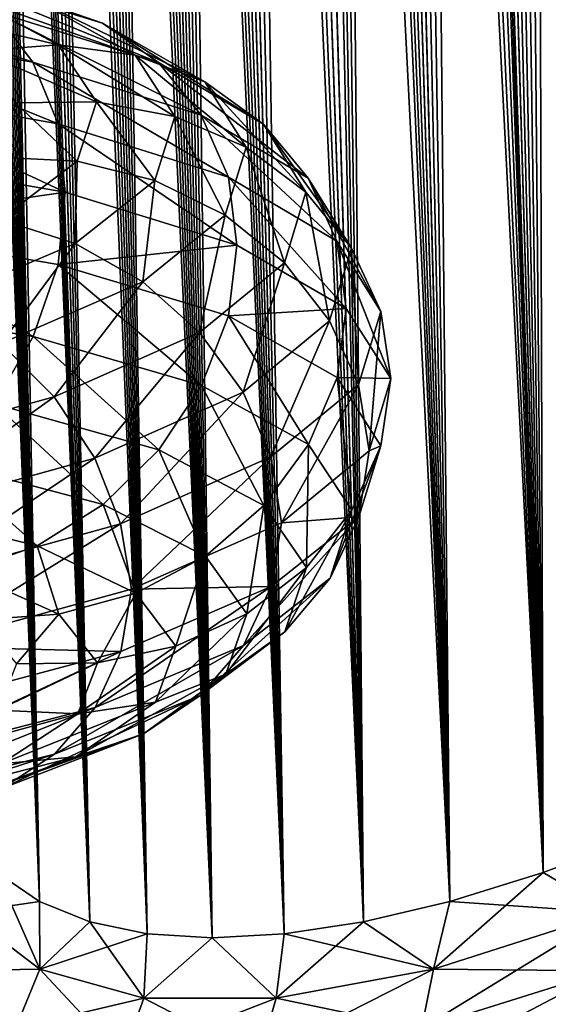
# Model space of a CAD drawing. Header units: metres. Extents: x -80 to 80, y -455 to 95.
# Tile 401 of 656: x 15.94 to 20.28, y -126.68 to -118.59. Entities that reach past the tile are written whole.
import ezdxf

# ---------------------------------------------------------------- set-up
doc = ezdxf.new("R2010")
doc.units = ezdxf.units.M
doc.layers.add('solid_501010_k_01_01', color=7, linetype='CONTINUOUS')
doc.layers.add('solid_501010_k_01_02', color=7, linetype='CONTINUOUS')

msp = doc.modelspace()

# ---------------------------------------------------------------- linework, layer by layer
at = {"layer": 'solid_501010_k_01_01'}
msp.add_3dface([(23.887354, -125.714195, 265.968323), (17.951397, -128.466339, 265), (23.906973, -125.714195, 265)], dxfattribs=at)
at = {"layer": 'solid_501010_k_01_02'}
for points in [[(17.522821, -126.131844, 275.115997), (16.417397, -91.483871, 274.611511), (16.304596, -91.508736, 274.814606)], [(16.989529, -126.09877, 253.892212), (16.305321, -91.508415, 255.186722), (16.418255, -91.483864, 255.389984)], [(17.522821, -126.131844, 275.115997), (16.532778, -91.483971, 274.411682), (16.417397, -91.483871, 274.611511)], [(17.522646, -126.131844, 254.883698), (16.418255, -91.483864, 255.389984), (16.533785, -91.484032, 255.590027)], [(17.522646, -126.131844, 254.883698), (16.989529, -126.09877, 253.892212), (16.418255, -91.483864, 255.389984)], [(18.114944, -126.098709, 274.15863), (16.652344, -91.50882, 274.212341), (16.532778, -91.483971, 274.411682)], [(17.522821, -126.131844, 275.115997), (18.114944, -126.098709, 274.15863), (16.532778, -91.483971, 274.411682)], [(17.522646, -126.131844, 254.883698), (16.533785, -91.484032, 255.590027), (16.653395, -91.509125, 255.789398)], [(17.522821, -126.131844, 275.115997), (16.192816, -91.559792, 275.024078), (16.081032, -91.639931, 275.242584)], [(16.989529, -126.09877, 253.892212), (16.081514, -91.639572, 254.758377), (16.193535, -91.559418, 254.977295)], [(17.522821, -126.131844, 275.115997), (16.304596, -91.508736, 274.814606), (16.192816, -91.559792, 275.024078)], [(16.989529, -126.09877, 253.892212), (16.193535, -91.559418, 254.977295), (16.305321, -91.508415, 255.186722)], [(18.114944, -126.098709, 274.15863), (16.777805, -91.559898, 274.010895), (16.652344, -91.50882, 274.212341)], [(17.522646, -126.131844, 254.883698), (16.653395, -91.509125, 255.789398), (16.779097, -91.560661, 255.991135)], [(18.114944, -126.098709, 274.15863), (16.911217, -91.640228, 273.804749), (16.777805, -91.559898, 274.010895)], [(17.522646, -126.131844, 254.883698), (16.779097, -91.560661, 255.991135), (16.912767, -91.641251, 256.197601)], [(17.522821, -126.131844, 275.115997), (16.081032, -91.639931, 275.242584), (15.967918, -91.754051, 275.473877)], [(16.989529, -126.09877, 253.892212), (15.968407, -91.753403, 254.527145), (16.081514, -91.639572, 254.758377)], [(18.114944, -126.098709, 274.15863), (17.055006, -91.754364, 273.591095), (16.911217, -91.640228, 273.804749)], [(17.522646, -126.131844, 254.883698), (16.912767, -91.641251, 256.197601), (17.056606, -91.755791, 256.411224)], [(16.98963, -126.098785, 276.107574), (15.967918, -91.754051, 275.473877), (15.852737, -91.908371, 275.721191)], [(16.989529, -126.09877, 253.892212), (15.853196, -91.9077, 254.279831), (15.968407, -91.753403, 254.527145)], [(16.98963, -126.098785, 276.107574), (17.522821, -126.131844, 275.115997), (15.967918, -91.754051, 275.473877)], [(18.114944, -126.098709, 274.15863), (17.211536, -91.908745, 273.367798), (17.055006, -91.754364, 273.591095)], [(18.114723, -126.098732, 255.841034), (17.056606, -91.755791, 256.411224), (17.21352, -91.910942, 256.634979)], [(18.114723, -126.098732, 255.841034), (17.522646, -126.131844, 254.883698), (17.056606, -91.755791, 256.411224)], [(16.98963, -126.098785, 276.107574), (15.852737, -91.908371, 275.721191), (15.734756, -92.112068, 275.988495)], [(16.516302, -125.999146, 252.867722), (15.735222, -92.111176, 254.012589), (15.853196, -91.9077, 254.279831)], [(16.989529, -126.09877, 253.892212), (16.516302, -125.999146, 252.867722), (15.853196, -91.9077, 254.279831)], [(18.765465, -125.999062, 273.236786), (17.384043, -92.112549, 273.131989), (17.211536, -91.908745, 273.367798)], [(18.114944, -126.098709, 274.15863), (18.765465, -125.999062, 273.236786), (17.211536, -91.908745, 273.367798)], [(18.114723, -126.098732, 255.841034), (17.21352, -91.910942, 256.634979), (17.386248, -92.115295, 256.870972)], [(16.98963, -126.098785, 276.107574), (15.734756, -92.112068, 275.988495), (15.613559, -92.377159, 276.280121)], [(16.516302, -125.999146, 252.867722), (15.613951, -92.376167, 253.720871), (15.735222, -92.111176, 254.012589)], [(18.765465, -125.999062, 273.236786), (17.575907, -92.377518, 272.881348), (17.384043, -92.112549, 273.131989)], [(18.114723, -126.098732, 255.841034), (17.386248, -92.115295, 256.870972), (17.578747, -92.381767, 257.122284)], [(16.516348, -125.999161, 277.132172), (15.613559, -92.377159, 276.280121), (15.488935, -92.719345, 276.601105)], [(16.516302, -125.999146, 252.867722), (15.48922, -92.71846, 253.399643), (15.613951, -92.376167, 253.720871)], [(16.516348, -125.999161, 277.132172), (16.98963, -126.098785, 276.107574), (15.613559, -92.377159, 276.280121)], [(18.765465, -125.999062, 273.236786), (17.791643, -92.719902, 272.612885), (17.575907, -92.377518, 272.881348)], [(18.765268, -125.9991, 256.762939), (17.578747, -92.381767, 257.122284), (17.794945, -92.725418, 257.391144)], [(18.765268, -125.9991, 256.762939), (18.114723, -126.098732, 255.841034), (17.578747, -92.381767, 257.122284)], [(16.516348, -125.999161, 277.132172), (15.488935, -92.719345, 276.601105), (15.361223, -93.160194, 276.957062)], [(16.10437, -125.831924, 251.81134), (15.361366, -93.159622, 253.04335), (15.48922, -92.71846, 253.399643)], [(16.516302, -125.999146, 252.867722), (16.10437, -125.831924, 251.81134), (15.48922, -92.71846, 253.399643)], [(19.474197, -125.831841, 272.352112), (18.0362, -93.161064, 272.324127), (17.791643, -92.719902, 272.612885)], [(18.765465, -125.999062, 273.236786), (19.474197, -125.831841, 272.352112), (17.791643, -92.719902, 272.612885)], [(18.765268, -125.9991, 256.762939), (17.794945, -92.725418, 257.391144), (18.039953, -93.168304, 257.680176)], [(16.516348, -125.999161, 277.132172), (15.361223, -93.160194, 276.957062), (15.296601, -93.424896, 277.149628)], [(16.10437, -125.831924, 251.81134), (15.296672, -93.424629, 252.850601), (15.361366, -93.159622, 253.04335)], [(19.474197, -125.831841, 272.352112), (18.170795, -93.426193, 272.171753), (18.0362, -93.161064, 272.324127)], [(18.765268, -125.9991, 256.762939), (18.039953, -93.168304, 257.680176), (18.174631, -93.433914, 257.83252)], [(16.516348, -125.999161, 277.132172), (15.296601, -93.424896, 277.149628), (15.231833, -93.724052, 277.35257)], [(16.10437, -125.831924, 251.81134), (15.23184, -93.723999, 252.647461), (15.296672, -93.424629, 252.850601)], [(19.474197, -125.831841, 272.352112), (18.314362, -93.725792, 272.013977), (18.170795, -93.426193, 272.171753)], [(18.765268, -125.9991, 256.762939), (18.174631, -93.433914, 257.83252), (18.31811, -93.733864, 257.990051)], [(16.10437, -125.831924, 251.81134), (15.167321, -94.061356, 252.433853), (15.23184, -93.723999, 252.647461)], [(16.516348, -125.999161, 277.132172), (15.231833, -93.724052, 277.35257), (15.167328, -94.061356, 277.566132)], [(19.474197, -125.831841, 272.352112), (18.467201, -94.063499, 271.851227), (18.314362, -93.725792, 272.013977)], [(18.765268, -125.9991, 256.762939), (18.31811, -93.733864, 257.990051), (18.470819, -94.071724, 258.152557)], [(16.104378, -125.831924, 278.188629), (15.167328, -94.061356, 277.566132), (15.10352, -94.440178, 277.790497)], [(16.10437, -125.831924, 251.81134), (15.103535, -94.440117, 252.209549), (15.167321, -94.061356, 252.433853)], [(16.104378, -125.831924, 278.188629), (16.516348, -125.999161, 277.132172), (15.167328, -94.061356, 277.566132)], [(19.474197, -125.831841, 272.352112), (18.629686, -94.442665, 271.683746), (18.467201, -94.063499, 271.851227)], [(19.474062, -125.831879, 257.647736), (18.470819, -94.071724, 258.152557), (18.63316, -94.450928, 258.319794)], [(19.474062, -125.831879, 257.647736), (18.765268, -125.9991, 256.762939), (18.470819, -94.071724, 258.152557)], [(16.104378, -125.831924, 278.188629), (15.10352, -94.440178, 277.790497), (15.040889, -94.864288, 278.025848)], [(16.10437, -125.831924, 251.81134), (15.75559, -125.595337, 250.724228), (15.103535, -94.440117, 252.209549)], [(20.241144, -125.595284, 271.506683), (18.802259, -94.867073, 271.51178), (18.629686, -94.442665, 271.683746)], [(19.474197, -125.831841, 272.352112), (20.241144, -125.595284, 271.506683), (18.629686, -94.442665, 271.683746)], [(19.474062, -125.831879, 257.647736), (18.63316, -94.450928, 258.319794), (18.805538, -94.875412, 258.491425)], [(16.104378, -125.831924, 278.188629), (15.040889, -94.864288, 278.025848), (14.97996, -95.339294, 278.2724)], [(20.241144, -125.595284, 271.506683), (18.985371, -95.342346, 271.335724), (18.802259, -94.867073, 271.51178)], [(19.474062, -125.831879, 257.647736), (18.805538, -94.875412, 258.491425), (18.98843, -95.350494, 258.667145)], [(16.104378, -125.831924, 278.188629), (14.97996, -95.339294, 278.2724), (14.940557, -95.686577, 278.443085)], [(20.241144, -125.595284, 271.506683), (19.113506, -95.689781, 271.216278), (18.985371, -95.342346, 271.335724)], [(19.474062, -125.831879, 257.647736), (18.98843, -95.350494, 258.667145), (19.182211, -95.880974, 258.846558)], [(16.104378, -125.831924, 278.188629), (14.940557, -95.686577, 278.443085), (14.902303, -96.059784, 278.618896)], [(20.241144, -125.595284, 271.506683), (19.246643, -96.063118, 271.095276), (19.113506, -95.689781, 271.216278)], [(20.24106, -125.595306, 258.493225), (19.182211, -95.880974, 258.846558), (19.387262, -96.471672, 259.029175)], [(20.24106, -125.595306, 258.493225), (19.474062, -125.831879, 257.647736), (19.182211, -95.880974, 258.846558)], [(15.755582, -125.595329, 279.275818), (16.104378, -125.831924, 278.188629), (14.902303, -96.059784, 278.618896)], [(20.241144, -125.595284, 271.506683), (19.384888, -96.464661, 270.9729), (19.246643, -96.063118, 271.095276)], [(21.066353, -125.286934, 270.703186), (19.52836, -96.895882, 270.849274), (19.384888, -96.464661, 270.9729)], [(20.241144, -125.595284, 271.506683), (21.066353, -125.286934, 270.703186), (19.384888, -96.464661, 270.9729)], [(20.24106, -125.595306, 258.493225), (19.387262, -96.471672, 259.029175), (19.530449, -96.902298, 259.152496)], [(21.066353, -125.286934, 270.703186), (19.677139, -97.358841, 270.72464), (19.52836, -96.895882, 270.849274)], [(20.24106, -125.595306, 258.493225), (19.530449, -96.902298, 259.152496), (19.678921, -97.364525, 259.276825)], [(21.066353, -125.286934, 270.703186), (19.831329, -97.855927, 270.599182), (19.677139, -97.358841, 270.72464)], [(20.24106, -125.595306, 258.493225), (19.678921, -97.364525, 259.276825), (19.832781, -97.860703, 259.401978)], [(21.066353, -125.286934, 270.703186), (19.99099, -98.388824, 270.473083), (19.831329, -97.855927, 270.599182)], [(20.24106, -125.595306, 258.493225), (19.832781, -97.860703, 259.401978), (19.992083, -98.392525, 259.527771)], [(21.066353, -125.286934, 270.703186), (20.156197, -98.960976, 270.346619), (19.99099, -98.388824, 270.473083)], [(20.24106, -125.595306, 258.493225), (19.992083, -98.392525, 259.527771), (20.156889, -98.963387, 259.6539)], [(21.066353, -125.286934, 270.703186), (20.326969, -99.5737, 270.220032), (20.156197, -98.960976, 270.346619)], [(21.066315, -125.286949, 259.296783), (20.156889, -98.963387, 259.6539), (20.32723, -99.574623, 259.780182)], [(21.066315, -125.286949, 259.296783), (20.24106, -125.595306, 258.493225), (20.156889, -98.963387, 259.6539)], [(14.802423, -118.048813, 1137.411377), (15.304768, -118.211655, 1137.792114), (16.622637, -118.614464, 1135.043823)], [(16.077036, -118.424469, 1134.747192), (14.802423, -118.048813, 1137.411377), (16.622637, -118.614464, 1135.043823)], [(13.923054, -118.200783, 1140.746704), (14.2089, -118.608902, 1141.157349), (16.049427, -118.934448, 1138.535156)], [(15.726553, -118.515343, 1138.174072), (13.923054, -118.200783, 1140.746704), (16.049427, -118.934448, 1138.535156)], [(15.304768, -118.211655, 1137.792114), (15.726553, -118.515343, 1138.174072), (17.080742, -118.93837, 1135.354736)], [(16.622637, -118.614464, 1135.043823), (15.304768, -118.211655, 1137.792114), (17.080742, -118.93837, 1135.354736)], [(14.853802, -118.461098, 1134.257813), (15.474807, -118.375191, 1134.480591), (16.255991, -118.794121, 1131.752686)], [(15.474807, -118.375191, 1134.480591), (16.077036, -118.424469, 1134.747192), (16.888622, -118.878578, 1131.920776)], [(16.255991, -118.794121, 1131.752686), (15.474807, -118.375191, 1134.480591), (16.888622, -118.878578, 1131.920776)], [(16.077036, -118.424469, 1134.747192), (16.622637, -118.614464, 1135.043823), (17.461765, -119.098122, 1132.127808)], [(16.888622, -118.878578, 1131.920776), (16.077036, -118.424469, 1134.747192), (17.461765, -119.098122, 1132.127808)], [(15.603638, -118.841751, 1131.631226), (14.853802, -118.461098, 1134.257813), (16.255991, -118.794121, 1131.752686)], [(15.726553, -118.515343, 1138.174072), (16.049427, -118.934448, 1138.535156), (17.431417, -119.370049, 1135.661011)], [(17.080742, -118.93837, 1135.354736), (15.726553, -118.515343, 1138.174072), (17.431417, -119.370049, 1135.661011)], [(14.2089, -118.608902, 1141.157349), (14.391703, -119.112144, 1141.50769), (16.255907, -119.441376, 1138.853394)], [(16.049427, -118.934448, 1138.535156), (14.2089, -118.608902, 1141.157349), (16.255907, -119.441376, 1138.853394)], [(16.622637, -118.614464, 1135.043823), (17.080742, -118.93837, 1135.354736), (17.942995, -119.44413, 1132.363037)], [(17.461765, -119.098122, 1132.127808), (16.622637, -118.614464, 1135.043823), (17.942995, -119.44413, 1132.363037)], [(15.603638, -118.841751, 1131.631226), (16.255991, -118.794121, 1131.752686), (16.572138, -119.261856, 1128.941772)], [(15.907097, -119.269279, 1128.924805), (15.603638, -118.841751, 1131.631226), (16.572138, -119.261856, 1128.941772)], [(16.255991, -118.794121, 1131.752686), (16.888622, -118.878578, 1131.920776), (17.217072, -119.383308, 1129.008179)], [(16.572138, -119.261856, 1128.941772), (16.255991, -118.794121, 1131.752686), (17.217072, -119.383308, 1129.008179)], [(16.888622, -118.878578, 1131.920776), (17.461765, -119.098122, 1132.127808), (17.801361, -119.633995, 1129.122681)], [(17.217072, -119.383308, 1129.008179), (16.888622, -118.878578, 1131.920776), (17.801361, -119.633995, 1129.122681)], [(16.049427, -118.934448, 1138.535156), (16.255907, -119.441376, 1138.853394), (17.655678, -119.881348, 1135.943726)], [(17.431417, -119.370049, 1135.661011), (16.049427, -118.934448, 1138.535156), (17.655678, -119.881348, 1135.943726)], [(17.080742, -118.93837, 1135.354736), (17.431417, -119.370049, 1135.661011), (18.311373, -119.889626, 1132.610718)], [(17.942995, -119.44413, 1132.363037), (17.080742, -118.93837, 1135.354736), (18.311373, -119.889626, 1132.610718)], [(14.391703, -119.112144, 1141.50769), (14.438313, -119.680077, 1141.794312), (16.313812, -120.004089, 1139.131836)], [(16.255907, -119.441376, 1138.853394), (14.391703, -119.112144, 1141.50769), (16.313812, -120.004089, 1139.131836)], [(17.461765, -119.098122, 1132.127808), (17.942995, -119.44413, 1132.363037), (18.29195, -120.003326, 1129.279541)], [(17.801361, -119.633995, 1129.122681), (17.461765, -119.098122, 1132.127808), (18.29195, -120.003326, 1129.279541)], [(15.753704, -119.716202, 1126.210938), (15.907097, -119.269279, 1128.924805), (16.412333, -119.749786, 1126.123169)], [(15.907097, -119.269279, 1128.924805), (16.572138, -119.261856, 1128.941772), (16.412333, -119.749786, 1126.123169)], [(16.412333, -119.749786, 1126.123169), (16.572138, -119.261856, 1128.941772), (17.051046, -119.908981, 1126.087646)], [(16.572138, -119.261856, 1128.941772), (17.217072, -119.383308, 1129.008179), (17.051046, -119.908981, 1126.087646)], [(17.051046, -119.908981, 1126.087646), (17.217072, -119.383308, 1129.008179), (17.629702, -120.191483, 1126.109253)], [(17.217072, -119.383308, 1129.008179), (17.801361, -119.633995, 1129.122681), (17.629702, -120.191483, 1126.109253)], [(17.431417, -119.370049, 1135.661011), (17.655678, -119.881348, 1135.943726), (18.546955, -120.405876, 1132.855225)], [(18.311373, -119.889626, 1132.610718), (17.431417, -119.370049, 1135.661011), (18.546955, -120.405876, 1132.855225)], [(16.255907, -119.441376, 1138.853394), (16.313812, -120.004089, 1139.131836), (17.724932, -120.439232, 1136.20874)], [(17.655678, -119.881348, 1135.943726), (16.255907, -119.441376, 1138.853394), (17.724932, -120.439232, 1136.20874)], [(17.942995, -119.44413, 1132.363037), (18.311373, -119.889626, 1132.610718), (18.667492, -120.463509, 1129.466675)], [(18.29195, -120.003326, 1129.279541), (17.942995, -119.44413, 1132.363037), (18.667492, -120.463509, 1129.466675)], [(17.629702, -120.191483, 1126.109253), (17.801361, -119.633995, 1129.122681), (18.115561, -120.584709, 1126.187622)], [(17.801361, -119.633995, 1129.122681), (18.29195, -120.003326, 1129.279541), (18.115561, -120.584709, 1126.187622)], [(16.313812, -120.004089, 1139.131836), (14.438313, -119.680077, 1141.794312), (14.393081, -120.283546, 1141.932373)], [(15.753704, -119.716202, 1126.210938), (16.412333, -119.749786, 1126.123169), (15.781381, -120.228699, 1123.371094)], [(15.781381, -120.228699, 1123.371094), (16.412333, -119.749786, 1126.123169), (16.39554, -120.425316, 1123.236206)], [(16.412333, -119.749786, 1126.123169), (17.051046, -119.908981, 1126.087646), (16.39554, -120.425316, 1123.236206)], [(17.655678, -119.881348, 1135.943726), (17.724932, -120.439232, 1136.20874), (18.624304, -120.958549, 1133.108276)], [(18.546955, -120.405876, 1132.855225), (17.655678, -119.881348, 1135.943726), (18.624304, -120.958549, 1133.108276)], [(18.311373, -119.889626, 1132.610718), (18.546955, -120.405876, 1132.855225), (18.907656, -120.98513, 1129.671753)], [(18.667492, -120.463509, 1129.466675), (18.311373, -119.889626, 1132.610718), (18.907656, -120.98513, 1129.671753)], [(16.39554, -120.425316, 1123.236206), (17.051046, -119.908981, 1126.087646), (16.95195, -120.739395, 1123.16748)], [(17.051046, -119.908981, 1126.087646), (17.629702, -120.191483, 1126.109253), (16.95195, -120.739395, 1123.16748)], [(16.313812, -120.004089, 1139.131836), (14.393081, -120.283546, 1141.932373), (16.257465, -120.597267, 1139.276001)], [(17.724932, -120.439232, 1136.20874), (16.313812, -120.004089, 1139.131836), (16.257465, -120.597267, 1139.276001)], [(18.115561, -120.584709, 1126.187622), (18.29195, -120.003326, 1129.279541), (18.48748, -121.059982, 1126.314087)], [(18.29195, -120.003326, 1129.279541), (18.667492, -120.463509, 1129.466675), (18.48748, -121.059982, 1126.314087)], [(16.95195, -120.739395, 1123.16748), (17.629702, -120.191483, 1126.109253), (17.41913, -121.156387, 1123.169312)], [(17.629702, -120.191483, 1126.109253), (18.115561, -120.584709, 1126.187622), (17.41913, -121.156387, 1123.169312)], [(14.393081, -120.283546, 1141.932373), (14.211497, -120.894714, 1141.985962), (16.052361, -121.190338, 1139.359741)], [(16.257465, -120.597267, 1139.276001), (14.393081, -120.283546, 1141.932373), (16.052361, -121.190338, 1139.359741)], [(15.781381, -120.228699, 1123.371094), (16.39554, -120.425316, 1123.236206), (15.270837, -120.901466, 1120.529907)], [(15.270837, -120.901466, 1120.529907), (16.39554, -120.425316, 1123.236206), (15.789077, -121.245941, 1120.375732)], [(16.39554, -120.425316, 1123.236206), (16.95195, -120.739395, 1123.16748), (15.789077, -121.245941, 1120.375732)], [(17.724932, -120.439232, 1136.20874), (16.257465, -120.597267, 1139.276001), (17.65737, -121.020256, 1136.363403)], [(18.624304, -120.958549, 1133.108276), (17.724932, -120.439232, 1136.20874), (17.65737, -121.020256, 1136.363403)], [(18.48748, -121.059982, 1126.314087), (18.667492, -120.463509, 1129.466675), (18.725328, -121.587242, 1126.479492)], [(18.546955, -120.405876, 1132.855225), (18.624304, -120.958549, 1133.108276), (18.991385, -121.533546, 1129.907349)], [(18.907656, -120.98513, 1129.671753), (18.546955, -120.405876, 1132.855225), (18.991385, -121.533546, 1129.907349)], [(18.667492, -120.463509, 1129.466675), (18.907656, -120.98513, 1129.671753), (18.725328, -121.587242, 1126.479492)], [(16.257465, -120.597267, 1139.276001), (16.052361, -121.190338, 1139.359741), (17.434603, -121.59314, 1136.480347)], [(17.65737, -121.020256, 1136.363403), (16.257465, -120.597267, 1139.276001), (17.434603, -121.59314, 1136.480347)], [(17.41913, -121.156387, 1123.169312), (18.115561, -120.584709, 1126.187622), (17.776752, -121.646729, 1123.236572)], [(18.115561, -120.584709, 1126.187622), (18.48748, -121.059982, 1126.314087), (17.776752, -121.646729, 1123.236572)], [(15.789077, -121.245941, 1120.375732), (16.95195, -120.739395, 1123.16748), (16.224211, -121.685844, 1120.30542)], [(16.95195, -120.739395, 1123.16748), (17.41913, -121.156387, 1123.169312), (16.224211, -121.685844, 1120.30542)], [(16.052361, -121.190338, 1139.359741), (14.211497, -120.894714, 1141.985962), (15.730671, -121.744148, 1139.354126)], [(17.65737, -121.020256, 1136.363403), (17.434603, -121.59314, 1136.480347), (18.31472, -122.077904, 1133.423706)], [(18.624304, -120.958549, 1133.108276), (17.65737, -121.020256, 1136.363403), (18.548731, -121.526741, 1133.271729)], [(18.548731, -121.526741, 1133.271729), (17.65737, -121.020256, 1136.363403), (18.31472, -122.077904, 1133.423706)], [(18.991385, -121.533546, 1129.907349), (18.624304, -120.958549, 1133.108276), (18.548731, -121.526741, 1133.271729)], [(18.725328, -121.587242, 1126.479492), (18.907656, -120.98513, 1129.671753), (18.813499, -122.129906, 1126.706665)], [(18.907656, -120.98513, 1129.671753), (18.991385, -121.533546, 1129.907349), (18.813499, -122.129906, 1126.706665)], [(17.776752, -121.646729, 1123.236572), (18.48748, -121.059982, 1126.314087), (18.005457, -122.17971, 1123.363403)], [(18.48748, -121.059982, 1126.314087), (18.725328, -121.587242, 1126.479492), (18.005457, -122.17971, 1123.363403)], [(16.052361, -121.190338, 1139.359741), (15.730671, -121.744148, 1139.354126), (17.085215, -122.121063, 1136.527588)], [(17.434603, -121.59314, 1136.480347), (16.052361, -121.190338, 1139.359741), (17.085215, -122.121063, 1136.527588)], [(16.224211, -121.685844, 1120.30542), (17.41913, -121.156387, 1123.169312), (16.557301, -122.190773, 1120.316772)], [(17.41913, -121.156387, 1123.169312), (17.776752, -121.646729, 1123.236572), (16.557301, -122.190773, 1120.316772)], [(15.789077, -121.245941, 1120.375732), (16.224211, -121.685844, 1120.30542), (14.562116, -122.141281, 1117.672241)], [(17.434603, -121.59314, 1136.480347), (17.085215, -122.121063, 1136.527588), (17.947693, -122.577888, 1133.527222)], [(18.31472, -122.077904, 1133.423706), (17.434603, -121.59314, 1136.480347), (17.947693, -122.577888, 1133.527222)], [(18.005457, -122.17971, 1123.363403), (18.725328, -121.587242, 1126.479492), (18.093275, -122.719833, 1123.567139)], [(18.725328, -121.587242, 1126.479492), (18.813499, -122.129906, 1126.706665), (18.093275, -122.719833, 1123.567139)], [(18.548731, -121.526741, 1133.271729), (18.31472, -122.077904, 1133.423706), (18.670904, -122.615906, 1130.272827)], [(18.909468, -122.087402, 1130.084595), (18.548731, -121.526741, 1133.271729), (18.670904, -122.615906, 1130.272827)], [(18.991385, -121.533546, 1129.907349), (18.548731, -121.526741, 1133.271729), (18.909468, -122.087402, 1130.084595)], [(18.813499, -122.129906, 1126.706665), (18.991385, -121.533546, 1129.907349), (18.909468, -122.087402, 1130.084595)], [(16.557301, -122.190773, 1120.316772), (17.776752, -121.646729, 1123.236572), (16.770315, -122.729355, 1120.407227)], [(17.776752, -121.646729, 1123.236572), (18.005457, -122.17971, 1123.363403), (16.770315, -122.729355, 1120.407227)], [(14.562116, -122.141281, 1117.672241), (16.224211, -121.685844, 1120.30542), (14.861082, -122.659851, 1117.63269)], [(16.224211, -121.685844, 1120.30542), (16.557301, -122.190773, 1120.316772), (14.861082, -122.659851, 1117.63269)], [(15.730671, -121.744148, 1139.354126), (15.309876, -122.223396, 1139.258423), (16.628185, -122.570282, 1136.501587)], [(17.085215, -122.121063, 1136.527588), (15.730671, -121.744148, 1139.354126), (16.628185, -122.570282, 1136.501587)], [(18.31472, -122.077904, 1133.423706), (17.947693, -122.577888, 1133.527222), (18.29674, -123.086655, 1130.434204)], [(18.670904, -122.615906, 1130.272827), (18.31472, -122.077904, 1133.423706), (18.29674, -123.086655, 1130.434204)], [(17.085215, -122.121063, 1136.527588), (16.628185, -122.570282, 1136.501587), (17.467594, -122.994598, 1133.575439)], [(17.947693, -122.577888, 1133.527222), (17.085215, -122.121063, 1136.527588), (17.467594, -122.994598, 1133.575439)], [(18.093275, -122.719833, 1123.567139), (18.813499, -122.129906, 1126.706665), (18.727123, -122.670876, 1126.88855)], [(18.909468, -122.087402, 1130.084595), (18.670904, -122.615906, 1130.272827), (18.49086, -123.176407, 1127.113037)], [(18.727123, -122.670876, 1126.88855), (18.909468, -122.087402, 1130.084595), (18.49086, -123.176407, 1127.113037)], [(18.813499, -122.129906, 1126.706665), (18.909468, -122.087402, 1130.084595), (18.727123, -122.670876, 1126.88855)], [(15.309876, -122.223396, 1139.258423), (14.80829, -122.594444, 1139.072876), (16.083408, -122.908592, 1136.399658)], [(14.861082, -122.659851, 1117.63269), (16.557301, -122.190773, 1120.316772), (15.052275, -123.203728, 1117.689941)], [(16.557301, -122.190773, 1120.316772), (16.770315, -122.729355, 1120.407227), (15.052275, -123.203728, 1117.689941)], [(16.628185, -122.570282, 1136.501587), (15.309876, -122.223396, 1139.258423), (16.083408, -122.908592, 1136.399658)], [(16.770315, -122.729355, 1120.407227), (18.005457, -122.17971, 1123.363403), (16.85969, -123.26487, 1120.601685)], [(18.005457, -122.17971, 1123.363403), (18.093275, -122.719833, 1123.567139), (16.85969, -123.26487, 1120.601685)], [(16.628185, -122.570282, 1136.501587), (16.083408, -122.908592, 1136.399658), (16.895315, -123.29744, 1133.5625)], [(17.467594, -122.994598, 1133.575439), (16.628185, -122.570282, 1136.501587), (16.895315, -123.29744, 1133.5625)], [(16.083408, -122.908592, 1136.399658), (14.80829, -122.594444, 1139.072876), (15.481596, -123.120331, 1136.229248)], [(17.947693, -122.577888, 1133.527222), (17.467594, -122.994598, 1133.575439), (17.807302, -123.469315, 1130.559082)], [(18.29674, -123.086655, 1130.434204), (17.947693, -122.577888, 1133.527222), (17.807302, -123.469315, 1130.559082)], [(18.670904, -122.615906, 1130.272827), (18.29674, -123.086655, 1130.434204), (18.120304, -123.61747, 1127.33252)], [(18.49086, -123.176407, 1127.113037), (18.670904, -122.615906, 1130.272827), (18.120304, -123.61747, 1127.33252)], [(15.052275, -123.203728, 1117.689941), (16.770315, -122.729355, 1120.407227), (15.138708, -123.736511, 1117.869629)], [(16.770315, -122.729355, 1120.407227), (16.85969, -123.26487, 1120.601685), (15.138708, -123.736511, 1117.869629)], [(16.85969, -123.26487, 1120.601685), (18.093275, -122.719833, 1123.567139), (18.007181, -123.245148, 1123.768799)], [(18.727123, -122.670876, 1126.88855), (18.49086, -123.176407, 1127.113037), (17.780003, -123.728043, 1124.028442)], [(18.007181, -123.245148, 1123.768799), (18.727123, -122.670876, 1126.88855), (17.780003, -123.728043, 1124.028442)], [(18.093275, -122.719833, 1123.567139), (18.727123, -122.670876, 1126.88855), (18.007181, -123.245148, 1123.768799)], [(16.083408, -122.908592, 1136.399658), (15.481596, -123.120331, 1136.229248), (16.263123, -123.472549, 1133.490845)], [(16.895315, -123.29744, 1133.5625), (16.083408, -122.908592, 1136.399658), (16.263123, -123.472549, 1133.490845)], [(17.467594, -122.994598, 1133.575439), (16.895315, -123.29744, 1133.5625), (17.223896, -123.734917, 1130.637939)], [(17.807302, -123.469315, 1130.559082), (17.467594, -122.994598, 1133.575439), (17.223896, -123.734917, 1130.637939)], [(16.263123, -123.472549, 1133.490845), (15.481596, -123.120331, 1136.229248), (15.610769, -123.517181, 1133.368164)], [(18.29674, -123.086655, 1130.434204), (17.807302, -123.469315, 1130.559082), (17.635588, -123.965477, 1127.533936)], [(18.120304, -123.61747, 1127.33252), (18.29674, -123.086655, 1130.434204), (17.635588, -123.965477, 1127.533936)], [(18.49086, -123.176407, 1127.113037), (18.120304, -123.61747, 1127.33252), (17.423691, -124.139778, 1124.304443)], [(17.780003, -123.728043, 1124.028442), (18.49086, -123.176407, 1127.113037), (17.423691, -124.139778, 1124.304443)], [(15.138708, -123.736511, 1117.869629), (16.85969, -123.26487, 1120.601685), (16.771923, -123.777534, 1120.809082)], [(16.895315, -123.29744, 1133.5625), (16.263123, -123.472549, 1133.490845), (16.579409, -123.871544, 1130.668091)], [(18.007181, -123.245148, 1123.768799), (17.780003, -123.728043, 1124.028442), (16.560328, -124.238777, 1121.102173)], [(16.771923, -123.777534, 1120.809082), (18.007181, -123.245148, 1123.768799), (16.560328, -124.238777, 1121.102173)], [(17.223896, -123.734917, 1130.637939), (16.895315, -123.29744, 1133.5625), (16.579409, -123.871544, 1130.668091)], [(16.85969, -123.26487, 1120.601685), (18.007181, -123.245148, 1123.768799), (16.771923, -123.777534, 1120.809082)], [(16.263123, -123.472549, 1133.490845), (15.610769, -123.517181, 1133.368164), (15.914368, -123.87854, 1130.650879)], [(16.579409, -123.871544, 1130.668091), (16.263123, -123.472549, 1133.490845), (15.914368, -123.87854, 1130.650879)], [(17.807302, -123.469315, 1130.559082), (17.223896, -123.734917, 1130.637939), (17.057804, -124.193153, 1127.704834)], [(17.635588, -123.965477, 1127.533936), (17.807302, -123.469315, 1130.559082), (17.057804, -124.193153, 1127.704834)], [(18.120304, -123.61747, 1127.33252), (17.635588, -123.965477, 1127.533936), (16.957609, -124.453529, 1124.580566)], [(17.423691, -124.139778, 1124.304443), (18.120304, -123.61747, 1127.33252), (16.957609, -124.453529, 1124.580566)], [(16.771923, -123.777534, 1120.809082), (16.560328, -124.238777, 1121.102173), (14.863799, -124.677231, 1118.412476)], [(15.053718, -124.236046, 1118.088867), (16.771923, -123.777534, 1120.809082), (14.863799, -124.677231, 1118.412476)], [(15.138708, -123.736511, 1117.869629), (16.771923, -123.777534, 1120.809082), (15.053718, -124.236046, 1118.088867)], [(17.780003, -123.728043, 1124.028442), (17.423691, -124.139778, 1124.304443), (16.228458, -124.622414, 1121.431519)], [(16.560328, -124.238777, 1121.102173), (17.780003, -123.728043, 1124.028442), (16.228458, -124.622414, 1121.431519)], [(17.223896, -123.734917, 1130.637939), (16.579409, -123.871544, 1130.668091), (16.419533, -124.290527, 1127.837158)], [(17.057804, -124.193153, 1127.704834), (17.223896, -123.734917, 1130.637939), (16.419533, -124.290527, 1127.837158)], [(16.579409, -123.871544, 1130.668091), (15.914368, -123.87854, 1130.650879), (15.760905, -124.259117, 1127.925781)], [(16.419533, -124.290527, 1127.837158), (16.579409, -123.871544, 1130.668091), (15.760905, -124.259117, 1127.925781)], [(17.635588, -123.965477, 1127.533936), (17.057804, -124.193153, 1127.704834), (16.402039, -124.643654, 1124.841187)], [(16.957609, -124.453529, 1124.580566), (17.635588, -123.965477, 1127.533936), (16.402039, -124.643654, 1124.841187)], [(17.423691, -124.139778, 1124.304443), (16.957609, -124.453529, 1124.580566), (15.794349, -124.903275, 1121.778198)], [(16.228458, -124.622414, 1121.431519), (17.423691, -124.139778, 1124.304443), (15.794349, -124.903275, 1121.778198)], [(16.560328, -124.238777, 1121.102173), (16.228458, -124.622414, 1121.431519), (14.565928, -125.034798, 1118.790527)], [(14.863799, -124.677231, 1118.412476), (16.560328, -124.238777, 1121.102173), (14.565928, -125.034798, 1118.790527)], [(16.419533, -124.290527, 1127.837158), (15.760905, -124.259117, 1127.925781), (15.154997, -124.632629, 1125.264526)], [(17.057804, -124.193153, 1127.704834), (16.419533, -124.290527, 1127.837158), (15.788304, -124.702141, 1125.072998)], [(16.402039, -124.643654, 1124.841187), (17.057804, -124.193153, 1127.704834), (15.788304, -124.702141, 1125.072998)], [(15.788304, -124.702141, 1125.072998), (16.419533, -124.290527, 1127.837158), (15.154997, -124.632629, 1125.264526)], [(16.957609, -124.453529, 1124.580566), (16.402039, -124.643654, 1124.841187), (15.27689, -125.057327, 1122.123535)], [(15.794349, -124.903275, 1121.778198), (16.957609, -124.453529, 1124.580566), (15.27689, -125.057327, 1122.123535)], [(16.228458, -124.622414, 1121.431519), (15.794349, -124.903275, 1121.778198), (14.176291, -125.285126, 1119.201782)], [(14.565928, -125.034798, 1118.790527), (16.228458, -124.622414, 1121.431519), (14.176291, -125.285126, 1119.201782)], [(16.402039, -124.643654, 1124.841187), (15.788304, -124.702141, 1125.072998), (14.705256, -125.078423, 1122.449341)], [(15.27689, -125.057327, 1122.123535), (16.402039, -124.643654, 1124.841187), (14.705256, -125.078423, 1122.449341)], [(20.797607, -125.922562, 259.117096), (20.24106, -125.595306, 258.493225), (21.066315, -125.286949, 259.296783)], [(20.797623, -125.922554, 270.882874), (21.066353, -125.286934, 270.703186), (20.241144, -125.595284, 271.506683)], [(15.493565, -125.922585, 249.930283), (15.75559, -125.595337, 250.724228), (16.10437, -125.831924, 251.81134)], [(15.493572, -125.922592, 280.069702), (16.105978, -126.388313, 278.032959), (15.755582, -125.595329, 279.275818)], [(16.105978, -126.388313, 278.032959), (16.104378, -125.831924, 278.188629), (15.755582, -125.595329, 279.275818)], [(19.339954, -126.38829, 257.56842), (19.474062, -125.831879, 257.647736), (20.24106, -125.595306, 258.493225)], [(20.797607, -125.922562, 259.117096), (19.339954, -126.38829, 257.56842), (20.24106, -125.595306, 258.493225)], [(20.797623, -125.922554, 270.882874), (20.241144, -125.595284, 271.506683), (19.474197, -125.831841, 272.352112)], [(23.906973, -125.714195, 265), (17.951397, -128.466339, 265), (17.750895, -128.466339, 262.324493)], [(23.887354, -125.714195, 264.031677), (23.906973, -125.714195, 265), (17.750895, -128.466339, 262.324493)], [(23.828533, -125.714195, 263.064972), (23.887354, -125.714195, 264.031677), (17.750895, -128.466339, 262.324493)], [(22.680559, -126.278984, 262.314392), (23.828533, -125.714195, 263.064972), (17.750895, -128.466339, 262.324493)], [(23.828533, -125.714195, 266.935028), (22.680771, -126.278885, 267.685455), (17.951397, -128.466339, 265)], [(23.887354, -125.714195, 265.968323), (23.828533, -125.714195, 266.935028), (17.951397, -128.466339, 265)], [(16.105963, -126.388306, 251.96701), (15.493565, -125.922585, 249.930283), (16.10437, -125.831924, 251.81134)], [(16.105963, -126.388306, 251.96701), (16.10437, -125.831924, 251.81134), (16.516302, -125.999146, 252.867722)], [(16.105978, -126.388313, 278.032959), (16.516348, -125.999161, 277.132172), (16.104378, -125.831924, 278.188629)], [(19.339954, -126.38829, 257.56842), (18.765268, -125.9991, 256.762939), (19.474062, -125.831879, 257.647736)], [(19.339979, -126.388283, 272.431549), (19.474197, -125.831841, 272.352112), (18.765465, -125.999062, 273.236786)], [(19.339979, -126.388283, 272.431549), (20.797623, -125.922554, 270.882874), (19.474197, -125.831841, 272.352112)], [(15.284363, -126.400803, 249.859436), (15.493565, -125.922585, 249.930283), (16.105963, -126.388306, 251.96701)], [(15.906111, -126.875664, 278.036987), (16.105978, -126.388313, 278.032959), (15.493572, -125.922592, 280.069702)], [(19.243528, -126.875641, 257.74353), (19.339954, -126.38829, 257.56842), (20.797607, -125.922562, 259.117096)], [(20.754364, -126.40078, 259.33371), (19.243528, -126.875641, 257.74353), (20.797607, -125.922562, 259.117096)], [(20.754379, -126.400772, 270.66629), (20.797623, -125.922554, 270.882874), (19.339979, -126.388283, 272.431549)], [(16.105963, -126.388306, 251.96701), (16.516302, -125.999146, 252.867722), (16.989529, -126.09877, 253.892212)], [(16.105978, -126.388313, 278.032959), (16.96236, -126.62571, 276.048126), (16.516348, -125.999161, 277.132172)], [(16.96236, -126.62571, 276.048126), (16.98963, -126.098785, 276.107574), (16.516348, -125.999161, 277.132172)], [(18.04925, -126.625694, 255.834381), (18.114723, -126.098732, 255.841034), (18.765268, -125.9991, 256.762939)], [(19.339954, -126.38829, 257.56842), (18.04925, -126.625694, 255.834381), (18.765268, -125.9991, 256.762939)], [(19.339979, -126.388283, 272.431549), (18.765465, -125.999062, 273.236786), (18.114944, -126.098709, 274.15863)], [(16.962336, -126.62571, 253.951828), (16.105963, -126.388306, 251.96701), (16.989529, -126.09877, 253.892212)], [(16.962336, -126.62571, 253.951828), (16.989529, -126.09877, 253.892212), (17.522646, -126.131844, 254.883698)], [(16.96236, -126.62571, 276.048126), (17.522821, -126.131844, 275.115997), (16.98963, -126.098785, 276.107574)], [(18.04925, -126.625694, 255.834381), (17.522646, -126.131844, 254.883698), (18.114723, -126.098732, 255.841034)], [(18.049274, -126.625694, 274.165558), (18.114944, -126.098709, 274.15863), (17.522821, -126.131844, 275.115997)], [(18.049274, -126.625694, 274.165558), (19.339979, -126.388283, 272.431549), (18.114944, -126.098709, 274.15863)], [(18.04925, -126.625694, 255.834381), (16.962336, -126.62571, 253.951828), (17.522646, -126.131844, 254.883698)], [(16.96236, -126.62571, 276.048126), (18.049274, -126.625694, 274.165558), (17.522821, -126.131844, 275.115997)], [(22.680771, -126.278885, 267.685455), (17.750895, -128.466339, 267.675507), (17.951397, -128.466339, 265)], [(22.680771, -126.278885, 267.685455), (21.665329, -126.730545, 268.443817), (17.750895, -128.466339, 267.675507)], [(21.664986, -126.73069, 261.555908), (22.680559, -126.278984, 262.314392), (17.750895, -128.466339, 262.324493)], [(15.906095, -126.875656, 251.962952), (15.284363, -126.400803, 249.859436), (16.105963, -126.388306, 251.96701)], [(15.906095, -126.875656, 251.962952), (16.105963, -126.388306, 251.96701), (16.962336, -126.62571, 253.951828)], [(15.906111, -126.875664, 278.036987), (16.785099, -127.117897, 275.986389), (16.105978, -126.388313, 278.032959)], [(16.785099, -127.117897, 275.986389), (16.96236, -126.62571, 276.048126), (16.105978, -126.388313, 278.032959)], [(17.907148, -127.117874, 255.957031), (18.04925, -126.625694, 255.834381), (19.339954, -126.38829, 257.56842)], [(19.243528, -126.875641, 257.74353), (17.907148, -127.117874, 255.957031), (19.339954, -126.38829, 257.56842)], [(19.243553, -126.875633, 272.256439), (19.339979, -126.388283, 272.431549), (18.049274, -126.625694, 274.165558)], [(19.046984, -127.298019, 257.98938), (19.243528, -126.875641, 257.74353), (20.754364, -126.40078, 259.33371)], [(20.615162, -126.815193, 259.627563), (19.046984, -127.298019, 257.98938), (20.754364, -126.40078, 259.33371)], [(19.243553, -126.875633, 272.256439), (20.754379, -126.400772, 270.66629), (19.339979, -126.388283, 272.431549)], [(20.615179, -126.815193, 270.372406), (20.754379, -126.400772, 270.66629), (19.243553, -126.875633, 272.256439)], [(16.785074, -127.117889, 254.013565), (15.906095, -126.875656, 251.962952), (16.962336, -126.62571, 253.951828)], [(16.785074, -127.117889, 254.013565), (16.962336, -126.62571, 253.951828), (18.04925, -126.625694, 255.834381)], [(17.907148, -127.117874, 255.957031), (16.785074, -127.117889, 254.013565), (18.04925, -126.625694, 255.834381)], [(16.785099, -127.117897, 275.986389), (17.907177, -127.117874, 274.042938), (16.96236, -126.62571, 276.048126)], [(17.907177, -127.117874, 274.042938), (18.049274, -126.625694, 274.165558), (16.96236, -126.62571, 276.048126)], [(17.907177, -127.117874, 274.042938), (19.243553, -126.875633, 272.256439), (18.049274, -126.625694, 274.165558)]]:
    msp.add_3dface(points, dxfattribs=at)

doc.saveas('drawing.dxf')
